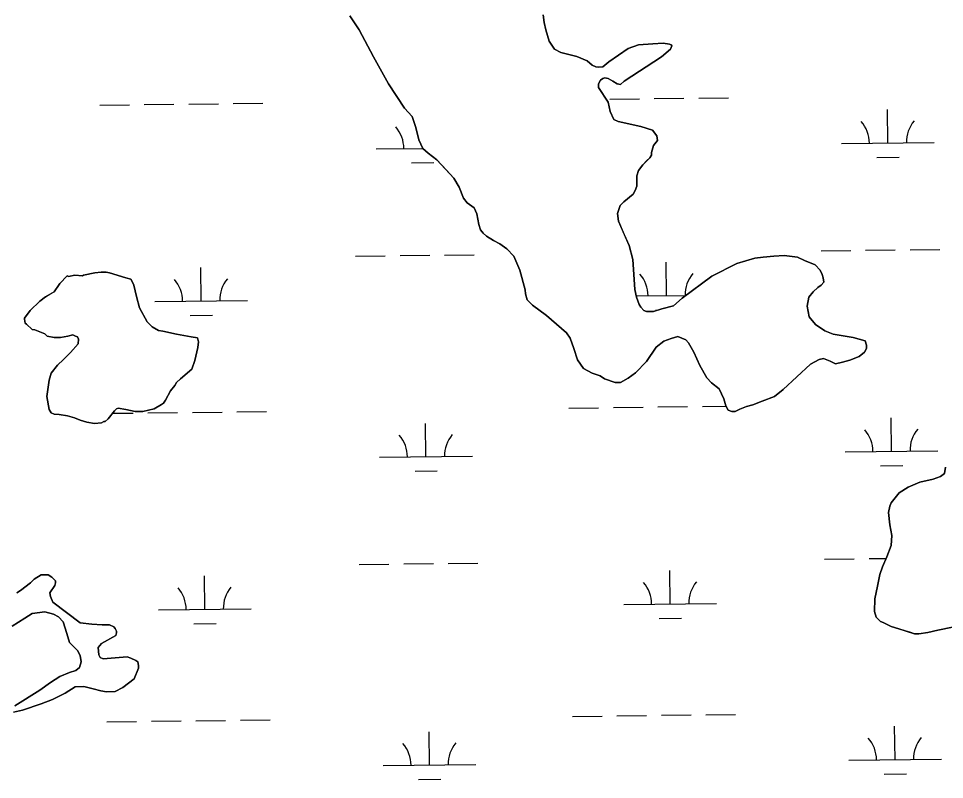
# Model space of a CAD drawing. Extents: x 3684037 to 3722149, y 433263 to 459021.
# Drawn here: x 3715195 to 3716193, y 445744 to 446565 of the extents above; entities that cross this region are included whole.
import ezdxf

# ---------------------------------------------------------------- set-up
doc = ezdxf.new("R2010")
doc.units = 0
doc.layers.add('V-TOPO-SHOR', color=7, linetype='Continuous')
doc.layers.add('V-WETL-SWMP', color=7, linetype='Continuous')

msp = doc.modelspace()

# ---------------------------------------------------------------- linework, layer by layer
at = {"layer": 'V-TOPO-SHOR'}
for points in [[(3715740.75, 446272.44), (3715735.02, 446293.35), (3715728.69, 446308.46), (3715721.17, 446316.61), (3715713.64, 446321.86), (3715706.69, 446325.36), (3715699.16, 446330.03), (3715695.69, 446333.53), (3715692.8, 446337.02), (3715691.08, 446342.83), (3715688.8, 446354.44), (3715685.91, 446360.83), (3715678.39, 446366.08), (3715674.34, 446371.32), (3715669.74, 446382.94), (3715663.97, 446392.82), (3715655.87, 446401.55), (3715645.46, 446412.61), (3715636.2, 446419.61), (3715630.41, 446424.85), (3715626.38, 446434.15), (3715622.94, 446447.51), (3715618.92, 446459.13), (3715610.83, 446468.44), (3715593.5, 446494.61), (3715577.35, 446523.68), (3715561.78, 446552.75), (3715551.96, 446567.86)], [(3715760.3, 446568.92), (3715761.43, 446560.79), (3715763.15, 446552.67)], [(3715763.15, 446552.67), (3715766.59, 446540.47), (3715772.36, 446531.74), (3715779.31, 446528.24), (3715796.71, 446524.12), (3715807.72, 446519.44), (3715812.93, 446514.78), (3715816.99, 446513.03), (3715820.47, 446512.43), (3715824.53, 446513), (3715830.93, 446518.2), (3715851.87, 446532.64), (3715862.91, 446536.67), (3715878.58, 446537.78), (3715889.61, 446538.32), (3715896.57, 446537.14), (3715898.31, 446536.55), (3715898.89, 446535.39), (3715897.71, 446531.91), (3715887.82, 446523.82), (3715847.69, 446497.26), (3715843.62, 446493.79), (3715840.14, 446494.38), (3715835.51, 446497.29), (3715830.29, 446500.22), (3715826.81, 446500.81), (3715824.49, 446500.23), (3715822.16, 446498.5), (3715819.83, 446494.45), (3715819.81, 446490.38), (3715830.21, 446474.68), (3715832.5, 446464.81), (3715836.53, 446456.09), (3715841.17, 446453.75), (3715865.52, 446448.45), (3715878.27, 446444.35), (3715882.9, 446438.53), (3715883.46, 446433.3), (3715879.38, 446428.09), (3715877.04, 446420.56), (3715877.03, 446417.66), (3715875.28, 446414.76), (3715871.78, 446411.29), (3715867.71, 446407.24), (3715863.04, 446400.87), (3715861.28, 446395.08), (3715861.26, 446387.53), (3715861.25, 446384.05), (3715859.49, 446379.41), (3715857.16, 446375.36), (3715847.27, 446367.27), (3715843.19, 446363.22), (3715840.26, 446354.52), (3715841.39, 446346.39), (3715847.73, 446331.86), (3715852.91, 446320.24), (3715856.93, 446305.14), (3715859.14, 446272.63), (3715860.85, 446264.5), (3715863.73, 446256.37), (3715865.46, 446253.46), (3715868.93, 446249.97), (3715871.83, 446248.8), (3715879.37, 446248.78), (3715888.09, 446251.65), (3715900.87, 446255.09), (3715910.18, 446263.18), (3715942.17, 446286.87), (3715968.91, 446300.71), (3715988.66, 446306.45), (3715997.37, 446307.58), (3716008.98, 446308.7), (3716020.01, 446309.25), (3716034.51, 446307.46), (3716042.04, 446303.95), (3716053.63, 446299.27), (3716058.84, 446293.45), (3716061.15, 446288.8), (3716062.29, 446285.32), (3716062.86, 446280.67), (3716059.95, 446277.2), (3716056.46, 446274.89), (3716051.22, 446270.26), (3716046.56, 446264.48), (3716044.78, 446254.61), (3716047.07, 446243), (3716054, 446234.85), (3716063.85, 446227.86), (3716073.12, 446224.35), (3716083.56, 446222.57), (3716094.58, 446220.79), (3716100.96, 446219.03), (3716107.33, 446217.27), (3716109.06, 446212.62), (3716109.05, 446209.14), (3716106.71, 446205.09), (3716100.9, 446200.46), (3716091.02, 446196.43), (3716082.89, 446194.14), (3716075.33, 446192.42), (3716069.54, 446195.34)], [(3715358.34, 446163.48), (3715352.94, 446153.31), (3715350.91, 446149.93), (3715348.88, 446148.57), (3715340.76, 446143.82), (3715328.58, 446141.1), (3715323.16, 446141.09), (3715320.46, 446141.09), (3715310.3, 446143.11), (3715302.17, 446144.45), (3715300.14, 446143.77), (3715298.11, 446141.74), (3715291.35, 446132.93), (3715287.97, 446130.22), (3715286.62, 446130.22), (3715283.91, 446128.86), (3715276.47, 446128.17), (3715268.34, 446129.52), (3715260.89, 446131.54), (3715254.79, 446134.24), (3715247.34, 446136.26), (3715238.54, 446137.61), (3715233.12, 446138.28), (3715229.74, 446139.63), (3715227.7, 446143.01), (3715224.98, 446157.23), (3715227.67, 446174.83), (3715229.69, 446182.28), (3715236.45, 446191.09), (3715243.21, 446197.19), (3715250.65, 446204.64), (3715258.76, 446214.13), (3715259.43, 446218.87), (3715258.08, 446221.58), (3715256.04, 446222.26), (3715253.33, 446223.6), (3715247.92, 446222.24), (3715239.8, 446220.88), (3715233.02, 446220.87), (3715225.58, 446222.22), (3715222.87, 446224.92), (3715212.03, 446228.97), (3715209.32, 446229.65), (3715203.22, 446235.05), (3715201.87, 446236.41), (3715201.18, 446240.47), (3715201.18, 446241.82), (3715207.27, 446249.95), (3715217.41, 446260.12), (3715223.5, 446264.87), (3715228.23, 446267.58), (3715232.97, 446270.29), (3715237.7, 446277.07), (3715239.05, 446279.1), (3715247.17, 446287.24), (3715248.52, 446286.56), (3715255.29, 446287.92), (3715263.41, 446287.26), (3715264.77, 446287.93), (3715276.95, 446290.66), (3715283.72, 446291.34), (3715289.14, 446291.35), (3715292.52, 446290.67), (3715310.13, 446285.28), (3715315.55, 446283.93), (3715317.58, 446280.55), (3715318.94, 446277.17), (3715321.66, 446264.98), (3715325.06, 446252.8), (3715333.2, 446237.92), (3715338.63, 446232.51), (3715345.4, 446228.45), (3715350.14, 446227.78), (3715365.04, 446224.41), (3715380.62, 446221.73), (3715387.39, 446220.38), (3715388.74, 446216.32), (3715388.08, 446210.22), (3715384.71, 446196), (3715381.33, 446186.52), (3715369.16, 446176.35), (3715365.1, 446172.28), (3715363.07, 446168.9), (3715358.34, 446163.48)], [(3716069.54, 446195.34), (3716062.59, 446198.27), (3716057.94, 446197.12), (3716048.64, 446191.93), (3716018.95, 446164.75), (3716009.64, 446157.23), (3715996.28, 446152.06), (3715986.4, 446148.03), (3715979.43, 446146.31), (3715972.46, 446143.43), (3715967.23, 446141.13), (3715963.75, 446141.14), (3715959.69, 446142.31), (3715957.38, 446146.96), (3715955.08, 446154.51), (3715949.9, 446165.56), (3715941.79, 446171.97), (3715936.59, 446177.21), (3715929.09, 446190.58), (3715922.75, 446205.11), (3715916.98, 446214.99), (3715914.09, 446218.48), (3715905.4, 446221.99), (3715898.43, 446219.7), (3715890.29, 446216.82), (3715882.15, 446210.47), (3715871.65, 446194.83), (3715860, 446182.68), (3715851.86, 446176.9), (3715843.72, 446172.29), (3715837.92, 446172.31), (3715826.33, 446176.41), (3715821.69, 446179.33), (3715813, 446182.26), (3715803.73, 446187.51), (3715797.38, 446196.82), (3715793.35, 446209.02), (3715789.33, 446220.05), (3715785.29, 446225.87), (3715763.88, 446244.51), (3715748.83, 446255.59), (3715743.04, 446261.41), (3715741.32, 446267.8), (3715740.75, 446272.44)], [(3716229.61, 445913.99), (3716185.67, 445905.15), (3716174.85, 445902.43), (3716165.39, 445901.07), (3716160.66, 445901.07), (3716156.6, 445902.41), (3716150.51, 445904.43), (3716143.75, 445906.46), (3716135.63, 445909.15), (3716126.84, 445913.2), (3716124.13, 445914.54), (3716119.39, 445919.27), (3716117.36, 445925.35), (3716118.02, 445938.88), (3716120.7, 445952.4), (3716123.39, 445965.26), (3716126.09, 445973.37), (3716130.81, 445984.2), (3716135.53, 445996.37), (3716136.19, 446007.19), (3716134.15, 446018.68), (3716132.78, 446032.2), (3716134.12, 446038.97), (3716135.47, 446042.35), (3716144.25, 446053.18), (3716153.71, 446059.27), (3716166.55, 446064.7), (3716180.74, 446068.1), (3716188.85, 446070.81), (3716192.91, 446074.2), (3716194.25, 446080.96)], [(3715192.65, 445945.24), (3715196.71, 445947.95), (3715207.53, 445956.09), (3715211.59, 445960.16), (3715219.03, 445964.91), (3715223.1, 445964.91), (3715226.48, 445964.92), (3715230.37, 445962.27), (3715234.44, 445958.21), (3715234.44, 445956.18), (3715233.77, 445953.47), (3715228.36, 445945.34), (3715229.04, 445941.28), (3715231.76, 445935.18), (3715260.9, 445912.87), (3715273.77, 445911.53), (3715284.6, 445910.87), (3715292.73, 445910.88), (3715297.47, 445908.86), (3715298.83, 445906.82), (3715300.19, 445904.12), (3715300.19, 445902.09), (3715299.51, 445899.38), (3715283.95, 445890.56), (3715280.57, 445886.49), (3715281.26, 445878.36), (3715282.61, 445875.66), (3715286, 445874.31), (3715311.73, 445876.37), (3715315.79, 445875.02), (3715321.21, 445872.32), (3715323.25, 445870.97), (3715323.93, 445866.9), (3715323.93, 445864.2), (3715319.21, 445852.68), (3715307.03, 445843.18), (3715298.91, 445839.11), (3715289.43, 445838.42), (3715283.33, 445839.77), (3715275.2, 445841.79), (3715265.04, 445844.49), (3715255.57, 445843.8), (3715244.74, 445837.02), (3715231.21, 445830.23), (3715219.02, 445825.47), (3715198.71, 445818.68), (3715189.24, 445816.63)], [(3715190.58, 445823.41), (3715217.65, 445840.37), (3715229.15, 445848.51), (3715239.3, 445855.29), (3715249.45, 445859.37), (3715256.22, 445861.41), (3715260.28, 445864.79), (3715262.3, 445870.89), (3715260.94, 445877.66), (3715258.23, 445883.08), (3715249.41, 445891.87), (3715246.69, 445901.35), (3715242.62, 445914.21), (3715237.87, 445919.62), (3715232.45, 445922.32), (3715222.97, 445925.02), (3715209.42, 445922.97), (3715201.3, 445918.22), (3715187.77, 445909.4)]]:
    msp.add_lwpolyline(points, dxfattribs=at)
at = {"layer": 'V-WETL-SWMP'}
for p, q in [((3715832.06, 446477.97), (3715864.05, 446478.35)), ((3715880.05, 446478.53), (3715912.05, 446478.9)), ((3715928.05, 446479.09), (3715960.05, 446479.46)), ((3715282.19, 446471.57), (3715314.18, 446471.95)), ((3715330.18, 446472.13), (3715362.18, 446472.51)), ((3715378.18, 446472.69), (3715410.18, 446473.06)), ((3715426.18, 446473.25), (3715458.17, 446473.62)), ((3716131.94, 446430.72), (3716131.52, 446466.72)), ((3716081.95, 446430.14), (3716181.94, 446431.3)), ((3715580.07, 446424.3), (3715630.4, 446424.88)), ((3715630.07, 446424.88), (3715630.06, 446425.67)), ((3715618.25, 446409.31), (3715642.25, 446409.59)), ((3716120.12, 446415.15), (3716144.12, 446415.43)), ((3715558.01, 446308.6), (3715590.01, 446308.97)), ((3715606.01, 446309.16), (3715638, 446309.53)), ((3715654, 446309.72), (3715686, 446310.09)), ((3716059.88, 446314.44), (3716091.88, 446314.81)), ((3716107.88, 446315), (3716139.88, 446315.37)), ((3716155.88, 446315.56), (3716187.87, 446315.93)), ((3715893.37, 446266.07), (3715892.95, 446302.07)), ((3715391.5, 446260.23), (3715391.08, 446296.23)), ((3715341.5, 446259.65), (3715441.49, 446260.81)), ((3715860.6, 446265.69), (3715914.4, 446266.31)), ((3715881.55, 446250.5), (3715884.71, 446250.54)), ((3715379.68, 446244.66), (3715403.67, 446244.94)), ((3715296.04, 446139.04), (3715318.05, 446139.3)), ((3715334.05, 446139.48), (3715366.05, 446139.85)), ((3715382.05, 446140.04), (3715414.05, 446140.41)), ((3715430.05, 446140.6), (3715462.04, 446140.97)), ((3715787.93, 446144.76), (3715819.93, 446145.14)), ((3715835.93, 446145.32), (3715867.92, 446145.69)), ((3715883.92, 446145.88), (3715915.92, 446146.25)), ((3715931.92, 446146.44), (3715957.49, 446146.74)), ((3716135.81, 446098.07), (3716135.39, 446134.06)), ((3715633.94, 446092.23), (3715633.52, 446128.22)), ((3716085.82, 446097.48), (3716185.81, 446098.65)), ((3715583.94, 446091.64), (3715683.94, 446092.81)), ((3716123.99, 446082.5), (3716147.99, 446082.78)), ((3715622.12, 446076.66), (3715646.12, 446076.94)), ((3716063.75, 445981.79), (3716095.75, 445982.16)), ((3716111.75, 445982.35), (3716130.09, 445982.56)), ((3715561.88, 445975.95), (3715593.88, 445976.32)), ((3715609.88, 445976.51), (3715641.87, 445976.88)), ((3715657.87, 445977.06), (3715689.87, 445977.44)), ((3715897.24, 445933.42), (3715896.82, 445969.41)), ((3715395.37, 445927.58), (3715394.95, 445963.57)), ((3715847.24, 445932.83), (3715947.24, 445934)), ((3715345.37, 445926.99), (3715445.36, 445928.16)), ((3715383.55, 445912.01), (3715407.55, 445912.29)), ((3715885.42, 445917.85), (3715909.42, 445918.13)), ((3715791.8, 445812.11), (3715823.8, 445812.48)), ((3715839.8, 445812.67), (3715871.8, 445813.04)), ((3715887.79, 445813.23), (3715919.79, 445813.6)), ((3715935.79, 445813.79), (3715967.79, 445814.16)), ((3715289.93, 445806.27), (3715321.92, 445806.64)), ((3715337.92, 445806.83), (3715369.92, 445807.2)), ((3715385.92, 445807.39), (3715417.92, 445807.76)), ((3715433.92, 445807.95), (3715465.91, 445808.32)), ((3716139.68, 445765.41), (3716139.26, 445801.41)), ((3715637.81, 445759.57), (3715637.39, 445795.57)), ((3715587.81, 445758.99), (3715687.81, 445760.16)), ((3716089.69, 445764.83), (3716189.68, 445766)), ((3716127.86, 445749.84), (3716151.86, 445750.12)), ((3715625.99, 445744), (3715649.99, 445744.28))]:
    msp.add_line(p, q, dxfattribs=at)
for points in [[(3715551.96, 446567.87), (3715561.78, 446552.75), (3715577.35, 446523.68), (3715593.5, 446494.61), (3715610.83, 446468.44), (3715618.92, 446459.13)], [(3715826.81, 446500.81), (3715830.29, 446500.22), (3715835.51, 446497.3), (3715840.14, 446494.38), (3715843.62, 446493.79), (3715847.69, 446497.26), (3715887.82, 446523.82), (3715897.71, 446531.91), (3715898.89, 446535.39), (3715898.31, 446536.55), (3715896.57, 446537.14), (3715889.61, 446538.32), (3715878.58, 446537.78), (3715862.91, 446536.67), (3715851.87, 446532.64), (3715830.93, 446518.2), (3715824.53, 446513), (3715820.47, 446512.43), (3715816.99, 446513.03), (3715812.93, 446514.78), (3715807.72, 446519.44), (3715796.71, 446524.12), (3715779.32, 446528.24), (3715772.36, 446531.74), (3715766.59, 446540.47), (3715763.15, 446552.66), (3715761.43, 446560.79), (3715760.3, 446568.92)], [(3715837.92, 446172.31), (3715843.72, 446172.29), (3715851.86, 446176.91), (3715860, 446182.68), (3715871.65, 446194.83), (3715882.15, 446210.46), (3715890.29, 446216.82), (3715898.43, 446219.7), (3715905.4, 446221.99), (3715914.09, 446218.48), (3715916.98, 446214.99), (3715922.75, 446205.11), (3715929.09, 446190.58), (3715936.59, 446177.21), (3715941.79, 446171.97), (3715949.9, 446165.56), (3715955.08, 446154.51), (3715957.38, 446146.96), (3715959.69, 446142.31), (3715963.75, 446141.14), (3715967.23, 446141.13), (3715972.46, 446143.43), (3715979.43, 446146.31), (3715986.4, 446148.03), (3715996.28, 446152.06), (3716009.64, 446157.24), (3716018.95, 446164.75), (3716048.64, 446191.93), (3716057.94, 446197.12), (3716062.59, 446198.27), (3716069.54, 446195.34), (3716075.34, 446192.42), (3716082.89, 446194.14), (3716091.02, 446196.43), (3716100.9, 446200.46), (3716106.71, 446205.08), (3716109.05, 446209.14), (3716109.06, 446212.62), (3716107.34, 446217.27), (3716094.58, 446220.79), (3716073.12, 446224.35), (3716063.85, 446227.86), (3716054, 446234.85), (3716047.07, 446243), (3716044.78, 446254.61), (3716046.56, 446264.47), (3716051.22, 446270.26), (3716056.46, 446274.89), (3716059.95, 446277.2), (3716062.86, 446280.67), (3716062.29, 446285.31), (3716061.15, 446288.8), (3716058.84, 446293.45), (3716053.64, 446299.27), (3716042.04, 446303.95), (3716034.51, 446307.46), (3716020.01, 446309.25), (3716008.98, 446308.7), (3715997.37, 446307.58), (3715988.66, 446306.45), (3715968.91, 446300.71), (3715942.17, 446286.87), (3715910.18, 446263.18), (3715900.87, 446255.09), (3715888.09, 446251.65), (3715879.37, 446248.78), (3715871.83, 446248.8), (3715868.93, 446249.97), (3715865.46, 446253.46), (3715863.73, 446256.37), (3715860.85, 446264.5), (3715859.14, 446272.63), (3715856.93, 446305.14), (3715852.91, 446320.24), (3715841.39, 446346.39), (3715840.26, 446354.52), (3715843.19, 446363.22), (3715847.27, 446367.27), (3715857.16, 446375.36), (3715859.49, 446379.41), (3715861.25, 446384.05), (3715861.28, 446395.08), (3715863.04, 446400.87), (3715867.71, 446407.24), (3715875.28, 446414.76), (3715877.03, 446417.66), (3715877.04, 446420.56), (3715879.38, 446428.09), (3715883.46, 446433.3), (3715882.9, 446438.53), (3715878.27, 446444.35), (3715865.52, 446448.45), (3715841.17, 446453.75), (3715836.53, 446456.09), (3715832.5, 446464.81), (3715830.21, 446474.68), (3715819.81, 446490.38), (3715819.83, 446494.45), (3715822.16, 446498.5), (3715824.49, 446500.23), (3715826.81, 446500.81)], [(3715618.92, 446459.13), (3715622.95, 446447.51), (3715626.38, 446434.15), (3715630.41, 446424.85), (3715636.2, 446419.61), (3715645.46, 446412.61), (3715663.97, 446392.82), (3715669.74, 446382.94), (3715674.34, 446371.32), (3715678.39, 446366.08), (3715685.92, 446360.83), (3715688.79, 446354.44), (3715691.08, 446342.83), (3715692.8, 446337.02), (3715695.69, 446333.53), (3715699.16, 446330.03), (3715706.69, 446325.36), (3715713.64, 446321.86), (3715721.17, 446316.61), (3715728.69, 446308.46), (3715735.02, 446293.35), (3715740.75, 446272.44), (3715741.32, 446267.8), (3715743.04, 446261.41), (3715748.82, 446255.59), (3715763.88, 446244.51), (3715785.29, 446225.87), (3715789.33, 446220.05), (3715793.35, 446209.02), (3715797.38, 446196.82), (3715803.73, 446187.51), (3715813, 446182.26), (3715821.69, 446179.33), (3715826.33, 446176.41), (3715837.92, 446172.31)], [(3716194.25, 446080.96), (3716192.91, 446074.2), (3716188.85, 446070.81), (3716180.74, 446068.1), (3716166.55, 446064.7), (3716153.71, 446059.27), (3716144.25, 446053.18), (3716135.47, 446042.35), (3716134.12, 446038.97), (3716132.78, 446032.2), (3716134.15, 446018.68), (3716136.19, 446007.19), (3716135.53, 445996.37), (3716130.81, 445984.2), (3716126.09, 445973.37), (3716123.39, 445965.26), (3716120.7, 445952.41), (3716118.02, 445938.88), (3716117.35, 445925.35), (3716119.39, 445919.27), (3716124.13, 445914.54), (3716126.84, 445913.2), (3716135.63, 445909.15), (3716143.75, 445906.46), (3716150.51, 445904.43), (3716160.66, 445901.07), (3716165.39, 445901.07), (3716174.85, 445902.43), (3716185.67, 445905.15), (3716229.61, 445913.99)], [(3715189.24, 445816.64), (3715198.71, 445818.68), (3715219.02, 445825.47), (3715231.2, 445830.23), (3715244.74, 445837.02), (3715255.56, 445843.8), (3715265.04, 445844.49), (3715275.2, 445841.79), (3715283.33, 445839.77), (3715289.43, 445838.42), (3715298.91, 445839.11), (3715307.03, 445843.18), (3715319.21, 445852.68), (3715323.93, 445864.2), (3715323.93, 445866.9), (3715323.25, 445870.97), (3715321.21, 445872.32), (3715315.79, 445875.02), (3715311.73, 445876.37), (3715286, 445874.31), (3715282.61, 445875.66), (3715281.25, 445878.36), (3715280.57, 445886.49), (3715283.95, 445890.56), (3715299.51, 445899.38), (3715300.19, 445902.09), (3715300.19, 445904.12), (3715298.83, 445906.83), (3715297.47, 445908.85), (3715292.73, 445910.88), (3715284.6, 445910.87), (3715273.77, 445911.54), (3715260.9, 445912.87), (3715231.76, 445935.18), (3715229.04, 445941.28), (3715228.36, 445945.34), (3715233.77, 445953.47), (3715234.44, 445956.18), (3715234.44, 445958.21), (3715230.37, 445962.27), (3715226.48, 445964.92), (3715219.03, 445964.91), (3715211.59, 445960.16), (3715207.53, 445956.09), (3715196.71, 445947.95), (3715192.65, 445945.24)], [(3715187.77, 445909.4), (3715201.31, 445918.22), (3715209.43, 445922.97), (3715222.97, 445925.02), (3715232.45, 445922.32), (3715237.87, 445919.62), (3715242.62, 445914.21), (3715246.69, 445901.35), (3715249.41, 445891.87), (3715258.23, 445883.08), (3715260.94, 445877.66), (3715262.3, 445870.89), (3715260.28, 445864.8), (3715256.22, 445861.41), (3715249.45, 445859.37), (3715239.3, 445855.29), (3715229.15, 445848.51), (3715217.65, 445840.37), (3715190.58, 445823.41)]]:
    msp.add_lwpolyline(points, dxfattribs=at)
msp.add_lwpolyline([(3715358.34, 446163.48), (3715363.07, 446168.9), (3715365.1, 446172.28), (3715369.16, 446176.35), (3715381.33, 446186.52), (3715384.71, 446196), (3715388.08, 446210.22), (3715388.74, 446216.32), (3715387.39, 446220.38), (3715380.61, 446221.73), (3715365.04, 446224.41), (3715350.14, 446227.78), (3715345.4, 446228.45), (3715338.63, 446232.51), (3715333.2, 446237.92), (3715325.06, 446252.8), (3715321.66, 446264.98), (3715318.94, 446277.17), (3715317.58, 446280.55), (3715315.55, 446283.93), (3715310.13, 446285.28), (3715292.52, 446290.67), (3715289.14, 446291.35), (3715283.72, 446291.34), (3715276.95, 446290.66), (3715264.77, 446287.93), (3715263.41, 446287.26), (3715255.29, 446287.92), (3715248.52, 446286.56), (3715247.17, 446287.24), (3715239.05, 446279.1), (3715232.97, 446270.29), (3715223.5, 446264.87), (3715217.41, 446260.12), (3715207.27, 446249.95), (3715201.18, 446241.82), (3715201.18, 446240.47), (3715201.87, 446236.41), (3715203.22, 446235.05), (3715209.32, 446229.65), (3715212.03, 446228.97), (3715222.87, 446224.92), (3715225.58, 446222.22), (3715233.03, 446220.87), (3715239.8, 446220.88), (3715247.92, 446222.24), (3715253.33, 446223.6), (3715256.04, 446222.25), (3715258.08, 446221.58), (3715259.43, 446218.87), (3715258.76, 446214.13), (3715250.65, 446204.65), (3715243.21, 446197.19), (3715236.45, 446191.09), (3715229.69, 446182.28), (3715227.67, 446174.83), (3715224.98, 446157.22), (3715227.7, 446143.01), (3715229.74, 446139.63), (3715233.12, 446138.28), (3715238.54, 446137.61), (3715247.34, 446136.26), (3715254.79, 446134.24), (3715260.89, 446131.54), (3715268.34, 446129.52), (3715276.46, 446128.17), (3715283.91, 446128.86), (3715286.62, 446130.22), (3715287.97, 446130.22), (3715291.35, 446132.93), (3715298.11, 446141.74), (3715300.14, 446143.77), (3715302.17, 446144.45), (3715310.3, 446143.11), (3715320.46, 446141.09), (3715328.58, 446141.1), (3715340.76, 446143.82), (3715348.88, 446148.57), (3715350.91, 446149.93), (3715352.94, 446153.31)], close=True, dxfattribs=at)
for centre, start, end in [((3715574.82, 446424.71), 359.89487, 41.43853), ((3716076.7, 446430.55), 359.89487, 41.43853), ((3716187.18, 446431.84), 139.89486, 181.43852), ((3715838.13, 446265.9), 359.89487, 41.43853), ((3715948.6, 446267.19), 139.89486, 181.43852), ((3715336.25, 446260.06), 359.89487, 41.43853), ((3715446.73, 446261.35), 139.89486, 181.43852), ((3716080.57, 446097.9), 359.89487, 41.43853), ((3716191.05, 446099.18), 139.89486, 181.43852), ((3715578.69, 446092.06), 359.89487, 41.43853), ((3715689.17, 446093.34), 139.89486, 181.43852), ((3715340.12, 445927.41), 359.89487, 41.43853), ((3715450.6, 445928.69), 139.89486, 181.43852), ((3715842, 445933.25), 359.89487, 41.43853), ((3715952.47, 445934.53), 139.89486, 181.43852), ((3716194.92, 445766.53), 139.89486, 181.43852), ((3715582.56, 445759.41), 359.89487, 41.43853), ((3715693.04, 445760.69), 139.89486, 181.43852), ((3716084.44, 445765.25), 359.89487, 41.43853)]:
    msp.add_arc(centre, 35.25, start, end, dxfattribs=at)

doc.saveas('drawing.dxf')
